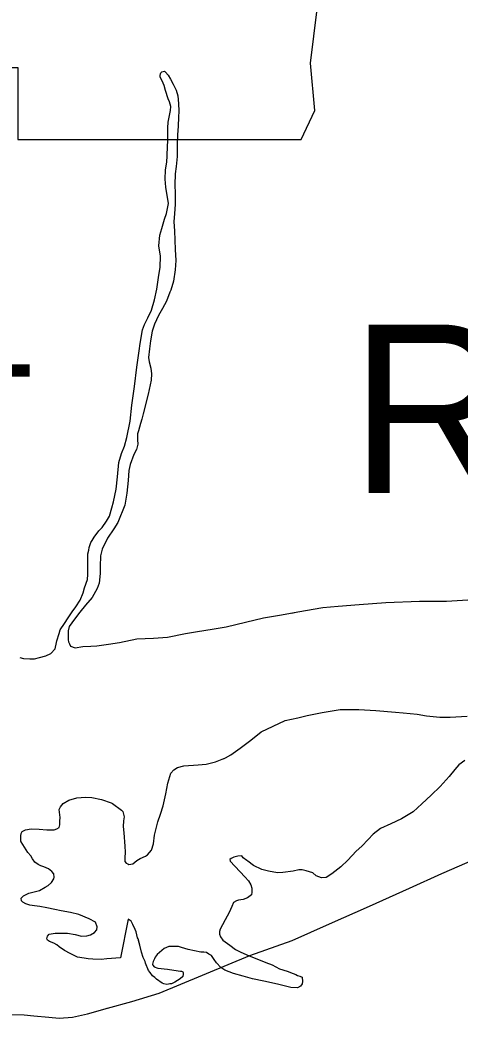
# Model space of a CAD drawing. Extents: x -83719 to 153526, y -11835 to 11446.
# Drawn here: x -1033.5 to -978.4, y 542.6 to 667.7 of the extents above; entities that cross this region are included whole.
import ezdxf

# ---------------------------------------------------------------- set-up
doc = ezdxf.new("R2010")
doc.units = 0
for name, color, linetype in [('Level 2', 7, 'Continuous'), ('Level 21', 7, 'Continuous'), ('Level 58', 7, 'Continuous'), ('Level 9', 7, 'Continuous')]:
    doc.layers.add(name, color=color, linetype=linetype)

msp = doc.modelspace()

# ---------------------------------------------------------------- linework, layer by layer
at = {"layer": 'Level 2'}
for points in [[(-1034.81, 543.1), (-1032.95, 543.04), (-1031.75, 542.94), (-1029.85, 542.74), (-1028.55, 542.65), (-1026.89, 542.75), (-1024.99, 543.19), (-1022.5, 543.89), (-1019.44, 544.7), (-1016.04, 545.78), (-1004.67, 550.47), (-999.38, 552.35), (-994.69, 554.43), (-989.71, 556.68), (-984.69, 558.93), (-980.63, 560.77), (-974.28, 563.52)], [(-1034.81, 543.1), (-1032.95, 543.04), (-1031.75, 542.94), (-1029.85, 542.74), (-1028.55, 542.65), (-1026.89, 542.75), (-1024.99, 543.19), (-1022.5, 543.89), (-1019.44, 544.7), (-1016.04, 545.78), (-1004.67, 550.47), (-999.38, 552.35), (-994.69, 554.43), (-989.71, 556.68), (-984.69, 558.93), (-980.63, 560.77), (-974.28, 563.52)], [(-1022.58, 543.87), (-1022.5, 543.89), (-1019.44, 544.7), (-1016.04, 545.78), (-1004.67, 550.47), (-999.38, 552.35), (-994.69, 554.43), (-989.71, 556.68), (-984.69, 558.93), (-980.63, 560.77), (-974.28, 563.52)]]:
    msp.add_lwpolyline(points, dxfattribs=at)
at = {"layer": 'Level 21'}
msp.add_lwpolyline([(-1041.65, 705.69), (-1039.11, 688.77), (-1040.24, 663.11), (-1037.98, 661.7), (-1033.75, 661.7), (-1033.75, 652.68), (-998.23, 652.68), (-996.54, 656.34), (-997.1, 662.27), (-996.25, 669.03), (-993.15, 674.39), (-991.18, 678.34), (-988.36, 682.57), (-986.67, 687.08), (-985.26, 690.74), (-982.72, 693.85), (-982.16, 695.82), (-983.28, 697.23), (-992.02, 697.23), (-990.05, 701.18), (-989.77, 703.71), (-990.94, 705.66)], close=True, dxfattribs=at)
at = {"layer": 'Level 9'}
for points in [[(-1014.58, 656.82), (-1014.75, 657.42), (-1014.92, 657.79), (-1015.26, 658.82), (-1015.42, 659.45), (-1015.66, 660.05), (-1015.93, 660.52), (-1015.89, 660.72), (-1015.86, 660.92), (-1015.83, 661.06), (-1015.69, 661.16), (-1015.36, 661.26), (-1015.23, 661.12), (-1014.89, 660.76), (-1014.63, 660.26), (-1014.29, 659.62), (-1013.89, 658.89), (-1013.69, 658.16), (-1013.62, 657.22), (-1013.58, 656.25), (-1013.61, 655.49), (-1013.64, 654.35), (-1013.74, 653.28), (-1013.8, 651.85), (-1013.8, 650.58), (-1013.9, 649.31), (-1014.03, 648.41), (-1014.09, 647.01), (-1014.05, 645.94), (-1014.05, 644.57), (-1014.11, 643.44), (-1014.18, 642.4), (-1014.11, 641.27), (-1014.07, 640.1), (-1014.04, 638.93), (-1013.96, 637.56), (-1014.03, 636.36), (-1014.26, 634.96), (-1014.59, 633.82), (-1014.69, 633.59), (-1015.12, 632.45), (-1015.38, 631.99), (-1015.61, 631.52), (-1016.11, 630.65), (-1016.64, 629.58), (-1016.9, 628.68), (-1017.13, 627.48), (-1017.26, 626.48), (-1017.36, 625.37), (-1017.29, 624.84), (-1017.06, 624.04), (-1016.99, 623.34), (-1017.02, 622.54), (-1017.41, 620.8), (-1018.04, 618.33), (-1018.2, 617.66), (-1018.37, 617.13), (-1018.5, 616.66), (-1018.63, 616.19), (-1018.73, 615.83), (-1018.76, 615.09), (-1018.7, 614.52), (-1018.86, 613.86), (-1019.19, 613.22), (-1019.65, 611.99), (-1019.82, 611.22), (-1019.91, 609.98), (-1020.08, 608.38), (-1020.34, 606.88), (-1021.23, 604.74), (-1021.73, 603.94), (-1022.49, 602.77), (-1023.19, 601.36), (-1023.38, 600.53), (-1023.41, 599.23), (-1023.44, 598.33), (-1023.57, 597.12), (-1023.81, 596.46), (-1024.43, 595.32), (-1025.26, 594.38), (-1025.99, 593.48), (-1026.62, 592.61), (-1027.29, 591.71), (-1027.42, 591.14), (-1027.42, 590.71), (-1027.42, 590.34), (-1027.42, 590.04), (-1027.38, 589.77), (-1027.28, 589.51), (-1027.15, 589.24), (-1026.55, 589.04), (-1025.58, 589.18), (-1024.58, 589.25), (-1023.85, 589.28), (-1022.39, 589.48), (-1021.02, 589.69), (-1018.83, 590.13), (-1016.76, 590.23), (-1015, 590.37), (-1012.74, 590.81), (-1011.24, 591.08)], [(-1033.5, 587.79), (-1033.04, 587.69), (-1032.24, 587.63), (-1031.64, 587.63), (-1031.01, 587.8), (-1030.21, 588), (-1029.61, 588.3), (-1029.08, 588.9), (-1028.91, 589.67), (-1028.85, 589.9), (-1028.58, 590.81), (-1028.42, 591.27), (-1027.89, 592.08), (-1027.42, 592.78), (-1026.93, 593.51), (-1026.46, 594.15), (-1025.93, 594.98), (-1025.57, 595.89), (-1025.37, 596.55), (-1025.01, 597.59), (-1024.98, 598.22), (-1024.98, 599.02), (-1024.95, 600.79), (-1024.85, 601.26), (-1024.79, 601.59), (-1024.59, 602.23), (-1024.42, 602.46), (-1024.16, 602.9), (-1023.59, 603.67), (-1023.19, 604.1), (-1022.63, 604.87), (-1022.27, 605.5), (-1021.97, 606.54), (-1021.74, 607.31), (-1021.41, 608.91), (-1021.25, 610.45), (-1021.09, 612.22), (-1020.76, 613.35), (-1020.39, 614.29), (-1020.1, 615.39), (-1019.67, 617.43), (-1019.47, 619.4), (-1019.11, 621.77), (-1018.82, 624.2), (-1018.53, 626.21), (-1018.4, 627.14), (-1018.14, 628.84), (-1017.87, 629.51), (-1017.47, 630.38), (-1016.98, 631.32), (-1016.61, 632.62), (-1016.32, 633.95), (-1016.12, 635.42), (-1015.93, 636.69), (-1015.86, 638.09), (-1016.07, 639.36), (-1015.94, 640.7), (-1015.71, 641.56), (-1015.38, 642.7), (-1015.11, 643.43), (-1014.88, 644.7), (-1015.22, 646.71), (-1015.29, 647.71), (-1015.23, 648.91), (-1015.06, 649.88), (-1015.03, 650.64), (-1015, 651.85), (-1014.97, 652.51), (-1014.97, 653.28), (-1014.94, 654.18), (-1014.91, 654.85), (-1014.75, 655.72), (-1014.62, 656.32), (-1014.58, 656.82)], [(-1013.77, 652.71), (-1013.8, 651.85), (-1013.8, 650.58), (-1013.9, 649.31), (-1014.03, 648.41), (-1014.09, 647.01), (-1014.05, 645.94), (-1014.05, 644.57), (-1014.11, 643.44), (-1014.18, 642.4), (-1014.11, 641.27), (-1014.07, 640.1), (-1014.04, 638.93), (-1013.96, 637.56), (-1014.03, 636.36), (-1014.26, 634.96), (-1014.59, 633.82), (-1014.69, 633.59), (-1015.12, 632.45), (-1015.38, 631.99), (-1015.61, 631.52), (-1016.11, 630.65), (-1016.64, 629.58), (-1016.9, 628.68), (-1017.13, 627.48), (-1017.26, 626.48), (-1017.36, 625.37), (-1017.29, 624.84), (-1017.06, 624.04), (-1016.99, 623.34), (-1017.02, 622.54), (-1017.41, 620.8), (-1018.04, 618.33), (-1018.2, 617.66), (-1018.37, 617.13), (-1018.5, 616.66), (-1018.63, 616.19), (-1018.73, 615.83), (-1018.76, 615.09), (-1018.7, 614.52), (-1018.86, 613.86), (-1019.19, 613.22), (-1019.65, 611.99), (-1019.82, 611.22), (-1019.91, 609.98), (-1020.08, 608.38), (-1020.34, 606.88), (-1021.23, 604.74), (-1021.73, 603.94), (-1022.49, 602.77), (-1023.19, 601.36), (-1023.38, 600.53), (-1023.41, 599.23), (-1023.44, 598.33), (-1023.57, 597.12), (-1023.81, 596.46), (-1024.43, 595.32), (-1025.26, 594.38), (-1025.99, 593.48), (-1026.62, 592.61), (-1027.29, 591.71), (-1027.42, 591.14), (-1027.42, 590.71), (-1027.42, 590.34), (-1027.42, 590.04), (-1027.38, 589.77), (-1027.28, 589.51), (-1027.15, 589.24), (-1026.55, 589.04), (-1025.58, 589.18), (-1024.58, 589.25), (-1023.85, 589.28), (-1022.39, 589.48), (-1021.02, 589.69), (-1018.83, 590.13), (-1016.76, 590.23), (-1015, 590.37), (-1012.74, 590.81), (-1011.24, 591.08)], [(-1033.5, 587.79), (-1033.04, 587.69), (-1032.24, 587.63), (-1031.64, 587.63), (-1031.01, 587.8), (-1030.21, 588), (-1029.61, 588.3), (-1029.08, 588.9), (-1028.91, 589.67), (-1028.85, 589.9), (-1028.58, 590.81), (-1028.42, 591.27), (-1027.89, 592.08), (-1027.42, 592.78), (-1026.93, 593.51), (-1026.46, 594.15), (-1025.93, 594.98), (-1025.57, 595.89), (-1025.37, 596.55), (-1025.01, 597.59), (-1024.98, 598.22), (-1024.98, 599.02), (-1024.95, 600.79), (-1024.85, 601.26), (-1024.79, 601.59), (-1024.59, 602.23), (-1024.42, 602.46), (-1024.16, 602.9), (-1023.59, 603.67), (-1023.19, 604.1), (-1022.63, 604.87), (-1022.27, 605.5), (-1021.97, 606.54), (-1021.74, 607.31), (-1021.41, 608.91), (-1021.25, 610.45), (-1021.09, 612.22), (-1020.76, 613.35), (-1020.39, 614.29), (-1020.1, 615.39), (-1019.67, 617.43), (-1019.47, 619.4), (-1019.11, 621.77), (-1018.82, 624.2), (-1018.53, 626.21), (-1018.4, 627.14), (-1018.14, 628.84), (-1017.87, 629.51), (-1017.47, 630.38), (-1016.98, 631.32), (-1016.61, 632.62), (-1016.32, 633.95), (-1016.12, 635.42), (-1015.93, 636.69), (-1015.86, 638.09), (-1016.07, 639.36), (-1015.94, 640.7), (-1015.71, 641.56), (-1015.38, 642.7), (-1015.11, 643.43), (-1014.88, 644.7), (-1015.22, 646.71), (-1015.29, 647.71), (-1015.23, 648.91), (-1015.06, 649.88), (-1015.03, 650.64), (-1015, 651.85), (-1014.97, 652.51), (-1014.97, 652.59)], [(-1011.24, 591.08), (-1009.38, 591.38), (-1007.65, 591.65), (-1005.22, 592.22), (-1002.96, 592.76), (-1000.73, 593.14), (-998.66, 593.51), (-995.54, 594.08), (-993.61, 594.25), (-990.98, 594.46), (-987.65, 594.7), (-983.42, 594.87), (-980.06, 594.88), (-977.36, 595.05)], [(-1011.24, 591.08), (-1009.38, 591.38), (-1007.65, 591.65), (-1005.22, 592.22), (-1002.96, 592.76), (-1000.73, 593.14), (-998.66, 593.51), (-995.54, 594.08), (-993.61, 594.25), (-990.98, 594.46), (-987.65, 594.7), (-983.42, 594.87), (-980.06, 594.88), (-977.36, 595.05)], [(-999.48, 593.36), (-998.66, 593.51), (-995.54, 594.08), (-993.61, 594.25), (-990.98, 594.46), (-987.65, 594.7), (-983.42, 594.87), (-980.06, 594.88), (-977.36, 595.05)], [(-1019.32, 561.96), (-1018.85, 562.36), (-1018.42, 562.63), (-1017.75, 562.93), (-1017.49, 563.09), (-1016.99, 563.66), (-1016.76, 564.46), (-1016.63, 565.57), (-1016.2, 567.24), (-1015.87, 568.2), (-1015.54, 569.21), (-1015.21, 570.74), (-1014.95, 572.05), (-1014.59, 573.31), (-1014.19, 573.72), (-1013.72, 574.02), (-1012.96, 574.22), (-1011.13, 574.36), (-1010.13, 574.46), (-1008.97, 574.73), (-1007.73, 575.23), (-1007.07, 575.6), (-1005.87, 576.44), (-1004.55, 577.47), (-1003.28, 578.51), (-1000.26, 579.92), (-998.66, 580.26), (-997.5, 580.53), (-995.6, 580.9), (-993.37, 581.3), (-991.04, 581.31), (-988.88, 581.18), (-986.45, 580.98), (-985.48, 580.89), (-983.71, 580.72), (-982.55, 580.49), (-980.88, 580.33), (-979.59, 580.33), (-977.46, 580.47)], [(-1019.32, 561.96), (-1018.85, 562.36), (-1018.42, 562.63), (-1017.75, 562.93), (-1017.49, 563.09), (-1016.99, 563.66), (-1016.76, 564.46), (-1016.63, 565.57), (-1016.2, 567.24), (-1015.87, 568.2), (-1015.54, 569.21), (-1015.21, 570.74), (-1014.95, 572.05), (-1014.59, 573.31), (-1014.19, 573.72), (-1013.72, 574.02), (-1012.96, 574.22), (-1011.13, 574.36), (-1010.13, 574.46), (-1008.97, 574.73), (-1007.73, 575.23), (-1007.07, 575.6), (-1005.87, 576.44), (-1004.55, 577.47), (-1003.28, 578.51), (-1000.26, 579.92), (-998.66, 580.26), (-997.5, 580.53), (-995.6, 580.9), (-993.37, 581.3), (-991.04, 581.31), (-988.88, 581.18), (-986.45, 580.98), (-985.48, 580.89), (-983.71, 580.72), (-982.55, 580.49), (-980.88, 580.33), (-979.59, 580.33), (-977.46, 580.47)], [(-1007.99, 575.13), (-1007.73, 575.23), (-1007.07, 575.6), (-1005.87, 576.44), (-1004.55, 577.47), (-1003.28, 578.51), (-1000.26, 579.92), (-998.66, 580.26), (-997.5, 580.53), (-995.6, 580.9), (-993.37, 581.3), (-991.04, 581.31), (-988.88, 581.18), (-986.45, 580.98), (-985.48, 580.89), (-983.71, 580.72), (-982.55, 580.49), (-980.88, 580.33), (-979.59, 580.33), (-977.46, 580.47)], [(-977.77, 574.89), (-978.5, 574.36), (-979, 573.76), (-979.73, 572.89), (-980.83, 571.65), (-981.96, 570.55), (-983.15, 569.48), (-984.21, 568.47), (-985.68, 567.6), (-987.04, 566.96), (-988.3, 566.39), (-989.23, 565.69), (-989.86, 565.02), (-990.66, 564.19), (-991.36, 563.55), (-992.39, 562.41), (-993.28, 561.58), (-994.41, 560.71), (-995.14, 560.27), (-995.71, 560.2), (-996.38, 560.47), (-996.81, 560.84), (-997.61, 561.07), (-998.11, 561.2), (-998.54, 561.2), (-999.24, 561.06), (-1000.54, 560.86), (-1001.2, 560.83), (-1002.34, 561.06), (-1003.17, 561.26), (-1004.2, 561.76), (-1004.94, 562.29), (-1005.04, 562.39), (-1005.5, 562.72), (-1005.67, 562.95), (-1006.2, 562.92), (-1006.7, 562.78), (-1007.03, 562.65), (-1007.2, 562.52)], [(-977.77, 574.89), (-978.5, 574.36), (-979, 573.76), (-979.73, 572.89), (-980.83, 571.65), (-981.96, 570.55), (-983.15, 569.48), (-984.21, 568.47), (-985.68, 567.6), (-987.04, 566.96), (-988.3, 566.39), (-989.23, 565.69), (-989.86, 565.02), (-990.66, 564.19), (-991.36, 563.55), (-992.39, 562.41), (-993.28, 561.58), (-994.41, 560.71), (-995.14, 560.27), (-995.71, 560.2), (-996.38, 560.47), (-996.81, 560.84), (-997.61, 561.07), (-998.11, 561.2), (-998.54, 561.2), (-999.24, 561.06), (-1000.54, 560.86), (-1001.2, 560.83), (-1002.34, 561.06), (-1003.17, 561.26), (-1004.2, 561.76), (-1004.94, 562.29), (-1005.04, 562.39), (-1005.5, 562.72), (-1005.67, 562.95), (-1006.2, 562.92), (-1006.7, 562.78), (-1007.03, 562.65), (-1007.2, 562.52)], [(-977.77, 574.89), (-978.5, 574.36), (-979, 573.76), (-979.73, 572.89), (-980.83, 571.65), (-981.96, 570.55), (-983.15, 569.48), (-984.21, 568.47), (-985.68, 567.6), (-987.04, 566.96), (-988.3, 566.39), (-989.23, 565.69), (-989.86, 565.02), (-990.66, 564.19), (-991.36, 563.55), (-992.39, 562.41), (-993.28, 561.58), (-994.41, 560.71), (-995.14, 560.27), (-995.71, 560.2), (-996.38, 560.47), (-996.81, 560.84), (-997.61, 561.07), (-998.11, 561.2), (-998.54, 561.2), (-999.24, 561.06), (-1000.54, 560.86), (-1001.2, 560.83), (-1002.34, 561.06), (-1003.17, 561.26), (-1004.2, 561.76), (-1004.94, 562.29), (-1005.04, 562.39), (-1005.5, 562.72), (-1005.67, 562.95), (-1006.2, 562.92), (-1006.7, 562.78), (-1007.03, 562.65), (-1007.2, 562.52)], [(-1020.88, 550.17), (-1022.61, 550.07), (-1023.28, 549.97), (-1024.34, 550.03), (-1024.91, 550.06), (-1025.41, 550.13), (-1026.28, 550.29), (-1027.18, 550.73), (-1027.91, 551.09), (-1028.58, 551.56), (-1028.84, 551.82), (-1029.24, 552.02), (-1029.78, 552.22), (-1030.01, 552.39), (-1030.11, 552.55), (-1030.01, 552.92), (-1029.81, 553.16), (-1029.05, 553.29), (-1028.01, 553.29), (-1027.52, 553.26), (-1026.55, 553.1), (-1025.75, 552.9), (-1025.08, 552.93), (-1024.62, 553.07), (-1024.12, 553.37), (-1023.85, 553.7), (-1023.79, 554.07), (-1024.02, 554.67), (-1024.82, 555.07), (-1026.09, 555.6), (-1027.12, 555.87), (-1028.32, 556.06), (-1029.12, 556.26), (-1030.12, 556.46), (-1030.99, 556.62), (-1031.65, 556.69), (-1032.25, 556.79), (-1032.72, 556.95), (-1033.12, 557.15), (-1033.29, 557.32), (-1033.32, 557.65), (-1033.02, 557.96), (-1032.36, 558.29), (-1031.03, 558.63), (-1030.33, 559.03), (-1029.93, 559.26), (-1029.5, 559.63), (-1029.23, 560.07), (-1029.17, 560.3), (-1029.23, 560.7), (-1029.47, 561), (-1029.9, 561.33), (-1030.5, 561.57), (-1030.87, 561.7), (-1031.2, 561.86), (-1031.6, 562.16), (-1031.9, 562.6), (-1032.1, 562.96), (-1032.47, 563.4), (-1033.31, 564.73), (-1033.34, 564.76), (-1033.37, 565.46), (-1033.31, 565.76), (-1033.18, 566.03), (-1032.78, 566.23), (-1032.08, 566.33), (-1031.05, 566.3), (-1030.11, 566.24), (-1029.61, 566.24), (-1029.28, 566.24), (-1029.18, 566.24), (-1028.85, 566.34), (-1028.55, 566.51), (-1028.48, 566.84), (-1028.49, 567.31), (-1028.45, 567.78), (-1028.49, 568.11), (-1028.56, 568.78), (-1028.39, 569.11), (-1028.06, 569.51), (-1027.36, 569.92), (-1026.36, 570.25), (-1025.27, 570.32), (-1024.47, 570.26), (-1023.27, 570.02), (-1022.03, 569.59), (-1021.9, 569.53), (-1020.77, 568.7), (-1020.6, 568.53), (-1020.43, 567.83), (-1020.5, 567.33), (-1020.53, 566.66), (-1020.46, 565.83), (-1020.35, 564.19), (-1020.29, 563.42), (-1020.35, 562.72), (-1020.32, 562.25), (-1020.18, 562.05), (-1019.95, 561.95), (-1019.82, 561.89), (-1019.32, 561.96)], [(-1020.88, 550.17), (-1022.61, 550.07), (-1023.28, 549.97), (-1024.34, 550.03), (-1024.91, 550.06), (-1025.41, 550.13), (-1026.28, 550.29), (-1027.18, 550.73), (-1027.91, 551.09), (-1028.58, 551.56), (-1028.84, 551.82), (-1029.24, 552.02), (-1029.78, 552.22), (-1030.01, 552.39), (-1030.11, 552.55), (-1030.01, 552.92), (-1029.81, 553.16), (-1029.05, 553.29), (-1028.01, 553.29), (-1027.52, 553.26), (-1026.55, 553.1), (-1025.75, 552.9), (-1025.08, 552.93), (-1024.62, 553.07), (-1024.12, 553.37), (-1023.85, 553.7), (-1023.79, 554.07), (-1024.02, 554.67), (-1024.82, 555.07), (-1026.09, 555.6), (-1027.12, 555.87), (-1028.32, 556.06), (-1029.12, 556.26), (-1030.12, 556.46), (-1030.99, 556.62), (-1031.65, 556.69), (-1032.25, 556.79), (-1032.72, 556.95), (-1033.12, 557.15), (-1033.29, 557.32), (-1033.32, 557.65), (-1033.02, 557.96), (-1032.36, 558.29), (-1031.03, 558.63), (-1030.33, 559.03), (-1029.93, 559.26), (-1029.5, 559.63), (-1029.23, 560.07), (-1029.17, 560.3), (-1029.23, 560.7), (-1029.47, 561), (-1029.9, 561.33), (-1030.5, 561.57), (-1030.87, 561.7), (-1031.2, 561.86), (-1031.6, 562.16), (-1031.9, 562.6), (-1032.1, 562.96), (-1032.47, 563.4), (-1033.31, 564.73), (-1033.34, 564.76), (-1033.37, 565.46), (-1033.31, 565.76), (-1033.18, 566.03), (-1032.78, 566.23), (-1032.08, 566.33), (-1031.05, 566.3), (-1030.11, 566.24), (-1029.61, 566.24), (-1029.28, 566.24), (-1029.18, 566.24), (-1028.85, 566.34), (-1028.55, 566.51), (-1028.48, 566.84), (-1028.49, 567.31), (-1028.45, 567.78), (-1028.49, 568.11), (-1028.56, 568.78), (-1028.39, 569.11), (-1028.06, 569.51), (-1027.36, 569.92), (-1026.36, 570.25), (-1025.27, 570.32), (-1024.47, 570.26), (-1023.27, 570.02), (-1022.03, 569.59), (-1021.9, 569.53), (-1020.77, 568.7), (-1020.6, 568.53), (-1020.43, 567.83), (-1020.5, 567.33), (-1020.53, 566.66), (-1020.46, 565.83), (-1020.35, 564.19), (-1020.29, 563.42), (-1020.35, 562.72), (-1020.32, 562.25), (-1020.18, 562.05), (-1019.95, 561.95), (-1019.82, 561.89), (-1019.32, 561.96)], [(-1007.2, 562.52), (-1007.13, 562.28), (-1005.3, 560.35), (-1004.83, 559.82), (-1004.56, 559.35), (-1004.43, 558.92), (-1004.43, 558.42), (-1004.49, 558.08), (-1004.96, 557.71), (-1005.52, 557.48), (-1006.09, 557.41), (-1006.35, 557.34), (-1006.72, 557.11), (-1006.95, 556.61), (-1007.28, 555.87), (-1007.78, 554.94), (-1008.11, 554.34), (-1008.41, 553.77), (-1008.47, 553.47), (-1008.47, 553.14), (-1008.34, 552.8), (-1008.07, 552.4), (-1007.2, 551.77), (-1006.47, 551.24), (-1005.9, 550.94), (-1005.07, 550.57), (-1002.67, 549.61), (-1001.87, 549.31), (-1000.97, 548.81), (-1000, 548.51), (-999.27, 548.22), (-998.91, 548.08), (-998.71, 547.98), (-998.41, 547.88), (-998.11, 547.75), (-998.07, 547.22), (-998.14, 546.95), (-998.34, 546.65), (-998.7, 546.41), (-999.53, 546.48), (-1001.2, 546.88), (-1002.93, 547.27), (-1004.36, 547.57), (-1005.53, 547.87), (-1006.73, 548.23), (-1007.8, 548.66), (-1008.33, 548.96), (-1008.86, 549.56), (-1009.16, 549.96), (-1009.46, 550.46), (-1009.8, 550.66), (-1010.1, 550.86), (-1010.43, 550.89), (-1010.8, 550.89), (-1012.4, 551.22), (-1013.23, 551.49), (-1013.6, 551.59), (-1014.43, 551.62), (-1014.83, 551.59), (-1015.39, 551.35), (-1015.72, 551.12), (-1016.29, 550.62), (-1016.52, 550.28), (-1016.62, 550.08), (-1016.79, 549.71), (-1016.82, 549.55), (-1016.85, 549.41), (-1016.82, 549.28), (-1016.68, 549.08), (-1016.22, 548.88), (-1014.99, 548.75), (-1014.19, 548.65), (-1013.35, 548.52), (-1013.25, 548.52), (-1013.09, 548.45), (-1013.05, 548.35), (-1013.02, 548.15), (-1013.09, 547.85), (-1013.42, 547.55), (-1013.72, 547.35), (-1014.08, 547.12), (-1014.51, 546.95), (-1014.68, 546.91), (-1014.88, 546.88), (-1015.08, 546.85), (-1015.45, 546.95), (-1015.68, 547.01), (-1016.35, 547.51), (-1016.58, 547.71), (-1016.88, 547.94), (-1017.18, 548.34), (-1017.38, 548.61), (-1017.75, 549.51), (-1017.78, 549.74), (-1018.05, 550.21), (-1018.25, 550.91), (-1018.46, 551.78), (-1018.66, 552.55), (-1018.73, 552.71), (-1018.93, 553.45), (-1019.06, 553.75)], [(-1007.2, 562.52), (-1007.13, 562.28), (-1005.3, 560.35), (-1004.83, 559.82), (-1004.56, 559.35), (-1004.43, 558.92), (-1004.43, 558.42), (-1004.49, 558.08), (-1004.96, 557.71), (-1005.52, 557.48), (-1006.09, 557.41), (-1006.35, 557.34), (-1006.72, 557.11), (-1006.95, 556.61), (-1007.28, 555.87), (-1007.78, 554.94), (-1008.11, 554.34), (-1008.41, 553.77), (-1008.47, 553.47), (-1008.47, 553.14), (-1008.34, 552.8), (-1008.07, 552.4), (-1007.2, 551.77), (-1006.47, 551.24), (-1005.9, 550.94), (-1005.07, 550.57), (-1002.67, 549.61), (-1001.87, 549.31), (-1000.97, 548.81), (-1000, 548.51), (-999.27, 548.22), (-998.91, 548.08), (-998.71, 547.98), (-998.41, 547.88), (-998.11, 547.75), (-998.07, 547.22), (-998.14, 546.95), (-998.34, 546.65), (-998.7, 546.41), (-999.53, 546.48), (-1001.2, 546.88), (-1002.93, 547.27), (-1004.36, 547.57), (-1005.53, 547.87), (-1006.73, 548.23), (-1007.8, 548.66), (-1008.33, 548.96), (-1008.86, 549.56), (-1009.16, 549.96), (-1009.46, 550.46), (-1009.8, 550.66), (-1010.1, 550.86), (-1010.43, 550.89), (-1010.8, 550.89), (-1012.4, 551.22), (-1013.23, 551.49), (-1013.6, 551.59), (-1014.43, 551.62), (-1014.83, 551.59), (-1015.39, 551.35), (-1015.72, 551.12), (-1016.29, 550.62), (-1016.52, 550.28), (-1016.62, 550.08), (-1016.79, 549.71), (-1016.82, 549.55), (-1016.85, 549.41), (-1016.82, 549.28), (-1016.68, 549.08), (-1016.22, 548.88), (-1014.99, 548.75), (-1014.19, 548.65), (-1013.35, 548.52), (-1013.25, 548.52), (-1013.09, 548.45), (-1013.05, 548.35), (-1013.02, 548.15), (-1013.09, 547.85), (-1013.42, 547.55), (-1013.72, 547.35), (-1014.08, 547.12), (-1014.51, 546.95), (-1014.68, 546.91), (-1014.88, 546.88), (-1015.08, 546.85), (-1015.45, 546.95), (-1015.68, 547.01), (-1016.35, 547.51), (-1016.58, 547.71), (-1016.88, 547.94), (-1017.18, 548.34), (-1017.38, 548.61), (-1017.75, 549.51), (-1017.78, 549.74), (-1018.05, 550.21), (-1018.25, 550.91), (-1018.46, 551.78), (-1018.66, 552.55), (-1018.73, 552.71), (-1018.93, 553.45), (-1019.06, 553.75)], [(-1007.2, 562.52), (-1007.13, 562.28), (-1005.3, 560.35), (-1004.83, 559.82), (-1004.56, 559.35), (-1004.43, 558.92), (-1004.43, 558.42), (-1004.49, 558.08), (-1004.96, 557.71), (-1005.52, 557.48), (-1006.09, 557.41), (-1006.35, 557.34), (-1006.72, 557.11), (-1006.95, 556.61), (-1007.28, 555.87), (-1007.78, 554.94), (-1008.11, 554.34), (-1008.41, 553.77), (-1008.47, 553.47), (-1008.47, 553.14), (-1008.34, 552.8), (-1008.07, 552.4), (-1007.2, 551.77), (-1006.47, 551.24), (-1005.9, 550.94), (-1005.07, 550.57), (-1002.67, 549.61), (-1001.87, 549.31), (-1000.97, 548.81), (-1000, 548.51), (-999.27, 548.22), (-998.91, 548.08), (-998.71, 547.98), (-998.41, 547.88), (-998.11, 547.75), (-998.07, 547.22), (-998.14, 546.95), (-998.34, 546.65), (-998.7, 546.41), (-999.53, 546.48), (-1001.2, 546.88), (-1002.93, 547.27), (-1004.36, 547.57), (-1005.53, 547.87), (-1006.73, 548.23), (-1007.8, 548.66), (-1008.33, 548.96), (-1008.86, 549.56), (-1009.16, 549.96), (-1009.46, 550.46), (-1009.8, 550.66), (-1010.1, 550.86), (-1010.43, 550.89), (-1010.8, 550.89), (-1012.4, 551.22), (-1013.23, 551.49), (-1013.6, 551.59), (-1014.43, 551.62), (-1014.83, 551.59), (-1015.39, 551.35), (-1015.72, 551.12), (-1016.29, 550.62), (-1016.52, 550.28), (-1016.62, 550.08), (-1016.79, 549.71), (-1016.82, 549.55), (-1016.85, 549.41), (-1016.82, 549.28), (-1016.68, 549.08), (-1016.22, 548.88), (-1014.99, 548.75), (-1014.19, 548.65), (-1013.35, 548.52), (-1013.25, 548.52), (-1013.09, 548.45), (-1013.05, 548.35), (-1013.02, 548.15), (-1013.09, 547.85), (-1013.42, 547.55), (-1013.72, 547.35), (-1014.08, 547.12), (-1014.51, 546.95), (-1014.68, 546.91), (-1014.88, 546.88), (-1015.08, 546.85), (-1015.45, 546.95), (-1015.68, 547.01), (-1016.35, 547.51), (-1016.58, 547.71), (-1016.88, 547.94), (-1017.18, 548.34), (-1017.38, 548.61), (-1017.75, 549.51), (-1017.78, 549.74), (-1018.05, 550.21), (-1018.25, 550.91), (-1018.46, 551.78), (-1018.61, 552.37)], [(-1019.9, 555.05), (-1020.88, 550.17)], [(-1019.9, 555.05), (-1020.88, 550.17)], [(-1019.06, 553.75), (-1019.33, 554.38), (-1019.46, 554.61), (-1019.53, 554.78), (-1019.9, 555.05)], [(-1019.06, 553.75), (-1019.33, 554.38), (-1019.46, 554.61), (-1019.53, 554.78), (-1019.9, 555.05)]]:
    msp.add_lwpolyline(points, dxfattribs=at)

# ---------------------------------------------------------------- texts
at = {"layer": 'Level 58'}
msp.add_text('4.81', height=14.08, dxfattribs=at).set_placement((-1067.96, 623.01))
at = {"layer": 'Level 9'}
msp.add_text('RIVER', height=21.12, dxfattribs=at).set_placement((-992.12, 608.4))

doc.saveas('drawing.dxf')
